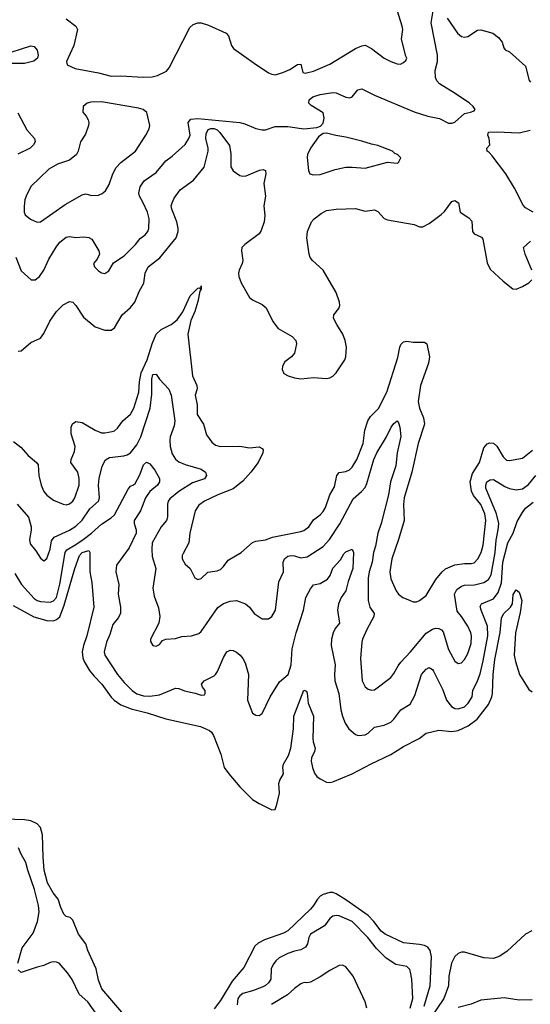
# Model space of a CAD drawing. Header units: inches. Extents: x 2001573 to 2220545, y 644482 to 846830.
# Tile 412 of 656: x 2104360 to 2107539, y 753494 to 759630. Entities that reach past the tile are written whole.
import ezdxf

# ---------------------------------------------------------------- set-up
doc = ezdxf.new("R2010")
doc.units = ezdxf.units.IN
doc.header["$MEASUREMENT"] = 0
doc.layers.add('C1705', color=7, linetype='Continuous')

msp = doc.modelspace()

# ---------------------------------------------------------------- linework, layer by layer
at = {"layer": 'C1705', "color": 5}
for points, elevation in [([(2104650, 759635.4), (2104710.7, 759590.7), (2104720.8, 759570), (2104697.7, 759470), (2104651.3, 759370), (2104656.1, 759350), (2104705.6, 759325.6), (2104850, 759298.9), (2104930, 759278.5), (2104990, 759279.9), (2105128.8, 759271.2), (2105185.1, 759274.9), (2105217.3, 759282.7), (2105274.5, 759310), (2105289.7, 759330.3), (2105418.9, 759581.1), (2105440.1, 759599.9), (2105470, 759610.4), (2105490.4, 759610.4), (2105536.1, 759596.1), (2105646.4, 759546.4), (2105659.1, 759530), (2105678, 759470), (2105690.7, 759450), (2105819.1, 759359.1), (2105910, 759299.1), (2105930, 759290.6), (2105950, 759287.3), (2105998.6, 759301.4), (2106040.9, 759319.1), (2106090, 759350.8), (2106110, 759354), (2106122, 759302), (2106138, 759298), (2106190, 759308.7), (2106290, 759352.4), (2106450, 759450.1), (2106490, 759468.1), (2106510, 759471.3), (2106551.2, 759451.2), (2106628.2, 759390), (2106670, 759368.9), (2106710, 759354.9), (2106730, 759354), (2106750, 759362.8), (2106764.1, 759375.9), (2106771.1, 759390), (2106763.8, 759403.8), (2106736.1, 759510), (2106744.7, 759570), (2106742, 759590), (2106703.2, 759710)], 360), ([(2104336.4, 758150), (2104370, 758065.5), (2104432, 758010), (2104457.2, 758010), (2104484.2, 758030), (2104510, 758068.5), (2104542.3, 758137.7), (2104587.6, 758212.4), (2104610, 758243.2), (2104650, 758275.2), (2104670, 758279.6), (2104710, 758273.7), (2104757.5, 758277.5), (2104790, 758273.4), (2104810, 758262.8), (2104853.4, 758190), (2104858, 758170), (2104843.1, 758136.9), (2104819.1, 758110), (2104826.4, 758090), (2104850, 758064.9), (2104870, 758052.4), (2104890, 758047.7), (2104915.8, 758064.2), (2104944.7, 758115.3), (2105010, 758159.6), (2105081.4, 758230), (2105110, 758267), (2105141.6, 758290), (2105156.9, 758310), (2105164.7, 758330), (2105165.4, 758390), (2105155, 758430), (2105129.8, 758489.8), (2105105.5, 758530), (2105101.7, 758550), (2105110.5, 758589.5), (2105134.1, 758625.9), (2105210, 758678), (2105269.8, 758750.2), (2105310, 758779.3), (2105390, 758852.8), (2105413.9, 758890), (2105420.9, 758910), (2105408.5, 758990), (2105426, 759010), (2105470, 759014.8), (2105730, 758989), (2105762.2, 758982.2), (2105830, 758953.1), (2105870, 758943.1), (2105890, 758944.6), (2105950, 758964.5), (2106030, 758963.9), (2106129.8, 758950.2), (2106210, 758959.1), (2106232.5, 758967.5), (2106250, 758984.7), (2106256.5, 759016.5), (2106248.7, 759050), (2106175.3, 759095.3), (2106160.7, 759110), (2106162.4, 759130), (2106184.2, 759150), (2106230, 759165.2), (2106310, 759176.5), (2106330, 759174.4), (2106390, 759147.2), (2106415.6, 759144.4), (2106430.9, 759149.1), (2106465.9, 759194.1), (2106490, 759199), (2106570, 759159.7), (2106815.7, 759055.7), (2106900.3, 759030), (2106974, 759014), (2107030, 758985.5), (2107050, 758984.5), (2107070, 758991.8), (2107130, 759046.6), (2107166.8, 759053.2), (2107190, 759062.6), (2107196.4, 759070), (2107182.4, 759090), (2107159.4, 759110), (2107071.4, 759171.4), (2106974.4, 759230), (2106957.6, 759250), (2106949.5, 759269.5), (2106945.8, 759314.2), (2106960.3, 759370), (2106961.7, 759410), (2106921.6, 759610), (2106935.1, 759684.9)], 340), ([(2107020.6, 759640.6), (2107085.5, 759545.5), (2107110, 759525.5), (2107130, 759521.6), (2107150, 759526), (2107210, 759564.9), (2107230, 759568), (2107305.5, 759545.5), (2107339.9, 759519.9), (2107364.4, 759490), (2107374.6, 759454.6), (2107382.8, 759442.8), (2107410, 759430.7), (2107510, 759341), (2107532.4, 759252.4), (2107540.3, 759240.3)], 340), ([(2104250, 759408.9), (2104430, 759466.7), (2104450, 759463.7), (2104470, 759440.7), (2104476, 759410), (2104470.3, 759390), (2104448.3, 759371.7), (2104390, 759357.7), (2104302.4, 759357.6)], 340), ([(2104349.4, 759050), (2104404.6, 758944.6), (2104452.6, 758890), (2104456.5, 758870), (2104446.3, 758850), (2104425.7, 758830), (2104347.8, 758792.2)], 340), ([(2104350, 757563.8), (2104370, 757567), (2104430, 757619.1), (2104490, 757644.9), (2104510, 757674), (2104548.3, 757751.7), (2104590, 757812.4), (2104630, 757852.4), (2104670, 757874), (2104690.2, 757870.2), (2104710, 757848.2), (2104756.6, 757776.6), (2104830, 757715.3), (2104890, 757695.3), (2104930, 757695.8), (2104950, 757710.6), (2104997.2, 757790), (2105050, 757837.1), (2105077, 757870), (2105103.8, 757936.2), (2105132.5, 757987.5), (2105141, 758050), (2105159.8, 758090), (2105233.3, 758146.7), (2105333.6, 758270), (2105346.9, 758310), (2105346.4, 758330), (2105338, 758370), (2105306.5, 758450), (2105303.8, 758470), (2105308.5, 758490), (2105322.1, 758517.9), (2105358.9, 758570), (2105442.4, 758630), (2105508.4, 758711.6), (2105532.7, 758810), (2105532.5, 758830), (2105518.4, 758890), (2105520.4, 758919.6), (2105534, 758946), (2105550, 758952.9), (2105570, 758952.3), (2105590, 758943.1), (2105607.1, 758927.1), (2105665.5, 758845.5), (2105675.4, 758795.4), (2105674, 758714), (2105690, 758687.4), (2105730, 758660.3), (2105750, 758654.3), (2105770, 758658.3), (2105852.8, 758692.8), (2105876.3, 758696.3), (2105890.8, 758690), (2105892.7, 758670), (2105880.3, 758610), (2105890.2, 758530.2), (2105881, 758470), (2105885.7, 758410), (2105882.3, 758370), (2105864.1, 758315.9), (2105850, 758296.1), (2105762.4, 758230), (2105743.8, 758210), (2105740.4, 758190), (2105748.5, 758130), (2105744.9, 758110), (2105726, 758070), (2105722.8, 758050), (2105724.7, 758030), (2105739.6, 757990), (2105790, 757899.5), (2105810, 757884.4), (2105870, 757855.8), (2105894.1, 757834.1), (2105936.2, 757750), (2105970, 757704.9), (2106055.9, 757655.9), (2106079.5, 757630), (2106083.6, 757610), (2106070, 757552.7), (2106051.3, 757528.7), (2106010, 757498.4), (2105996, 757470), (2105993.4, 757450), (2106005, 757425), (2106030.8, 757410), (2106070, 757397.8), (2106110, 757391.6), (2106190, 757399.5), (2106270, 757394.6), (2106290, 757397.4), (2106310, 757408.8), (2106330, 757430.3), (2106383.8, 757510), (2106391, 757530), (2106393.8, 757590), (2106386.4, 757630), (2106372.4, 757670), (2106333.7, 757730), (2106314.7, 757770), (2106315.1, 757790), (2106346.9, 757830), (2106352.9, 757850), (2106351.2, 757870), (2106330.5, 757930), (2106250, 758069.7), (2106182.2, 758130), (2106168.7, 758148.7), (2106162.2, 758170), (2106148.2, 758270), (2106152, 758310), (2106177.2, 758370), (2106194.2, 758390), (2106237.2, 758422.8), (2106270, 758440.2), (2106330, 758450.2), (2106450, 758454), (2106510, 758438), (2106570, 758445.3), (2106590, 758434.4), (2106630, 758391.3), (2106650, 758383.8), (2106814.9, 758354.9), (2106850, 758338.8), (2106870, 758339.3), (2106910, 758359.5), (2106983.3, 758416.7), (2107004, 758436), (2107050, 758496.4), (2107070, 758503.1), (2107091.8, 758490), (2107102, 758430), (2107155.8, 758395.8), (2107174.6, 758374.6), (2107178.3, 758310), (2107190, 758295.3), (2107234.3, 758274.3), (2107242.9, 758262.9), (2107270, 758116), (2107290, 758076.3), (2107370, 758001.3), (2107430, 757954), (2107450, 757950.6), (2107490, 757967), (2107530, 757990.3), (2107548.3, 758010)], 320), ([(2107557, 758430), (2107510, 758458.5), (2107494.8, 758474.8), (2107441.4, 758581.4), (2107387.2, 758670), (2107302.4, 758782.4), (2107283.6, 758803.6), (2107269.6, 758810), (2107269.3, 758830.7), (2107288, 758850), (2107282, 758890), (2107274, 758910), (2107278, 758930), (2107327.5, 758932.5), (2107470, 758925.5), (2107538.9, 758941.1)], 320), ([(2107548.5, 758070), (2107507.7, 758170), (2107496, 758210), (2107539.3, 758250)], 320), ([(2104320.9, 757000.9), (2104367, 756967), (2104413.7, 756913.7), (2104465.7, 756870), (2104475.2, 756855.2), (2104478.6, 756790), (2104493.8, 756730), (2104510.2, 756690), (2104530, 756668), (2104570, 756636.1), (2104630, 756610.3), (2104650, 756607), (2104670, 756612.2), (2104690, 756628.9), (2104704.4, 756650), (2104731.2, 756730), (2104731.4, 756771.4), (2104721.5, 756810), (2104679.1, 756870), (2104681.5, 756890), (2104701.2, 756938.8), (2104704.9, 756970), (2104681, 757050), (2104680.3, 757090), (2104688.3, 757111.7), (2104710, 757125.7), (2104750, 757119.3), (2104830, 757072.5), (2104870, 757055.6), (2104890, 757054.6), (2104936.1, 757063.9), (2104950, 757068.3), (2104970, 757083.6), (2105001.4, 757130), (2105050, 757172.3), (2105070.8, 757209.2), (2105102, 757310), (2105105.9, 757374.1), (2105117.1, 757430), (2105153.5, 757510), (2105184.3, 757610), (2105209.9, 757670), (2105240.6, 757699.4), (2105303.1, 757730), (2105341.2, 757758.8), (2105375.1, 757810), (2105421.8, 757910), (2105470, 757957.1), (2105478.5, 757958.5), (2105487.3, 757952.7), (2105490, 757970.8), (2105490.1, 757950), (2105482, 757938), (2105470, 757873.2), (2105450, 757812.3), (2105425, 757755), (2105407.6, 757670), (2105435.8, 757410), (2105463.9, 757350), (2105464.7, 757330), (2105451.6, 757290), (2105464.7, 757230), (2105465.5, 757170), (2105503.6, 757110), (2105522.2, 757042.2), (2105557, 756997), (2105579.1, 756979.1), (2105610, 756970.2), (2105730, 756971.9), (2105790, 756961.5), (2105850, 756967.4), (2105870, 756958.4), (2105875.6, 756950), (2105873.6, 756930), (2105843.8, 756870), (2105799.7, 756810), (2105750, 756753.6), (2105690, 756706.2), (2105593.4, 756670), (2105510.9, 756629.1), (2105476.3, 756603.7), (2105452.6, 756570), (2105418.8, 756430), (2105413.2, 756370), (2105377.1, 756302.9), (2105371.8, 756290), (2105371.8, 756270), (2105390, 756237.6), (2105420.5, 756210), (2105450, 756151), (2105470, 756142), (2105490, 756148), (2105532.1, 756187.9), (2105590, 756195.2), (2105610, 756203.5), (2105630, 756222.3), (2105657.6, 756262.4), (2105738.4, 756310), (2105810, 756372), (2105830, 756380.3), (2105890, 756388.1), (2105935, 756405), (2106110, 756439.7), (2106130, 756446.4), (2106159.8, 756470), (2106190, 756513.7), (2106230, 756544.6), (2106250, 756566), (2106264.1, 756590), (2106290, 756668.5), (2106320.8, 756719.2), (2106333.8, 756790), (2106350, 756808), (2106390, 756815.4), (2106414.1, 756825.9), (2106430, 756840.9), (2106458, 756890), (2106499.3, 756990), (2106508.1, 757071.9), (2106527.1, 757130), (2106543.5, 757156.5), (2106593.1, 757206.9), (2106645.5, 757310), (2106715.2, 757524.8), (2106726.2, 757590), (2106733.5, 757606.5), (2106750, 757622.9), (2106770, 757626.5), (2106810, 757620.3), (2106879.8, 757619.8), (2106894.8, 757610), (2106911.3, 757530), (2106904.4, 757490), (2106855.6, 757350), (2106839.8, 757250), (2106849, 757210), (2106874.6, 757150), (2106879.3, 757110), (2106840.4, 756990), (2106800.8, 756810), (2106753.9, 756650), (2106748.5, 756608.5), (2106753.2, 756510), (2106718.3, 756390), (2106676.3, 756270), (2106663.5, 756190), (2106670, 756145.5), (2106703.5, 756070), (2106717.4, 756050), (2106746, 756030), (2106790, 756010.3), (2106810, 756002), (2106830, 756002), (2106850, 756010.4), (2106890, 756041.3), (2106950, 756140.9), (2106990.8, 756190), (2107012, 756208), (2107070, 756232.3), (2107130, 756240.2), (2107170, 756240.2), (2107190, 756245.8), (2107212.5, 756270), (2107233.7, 756310), (2107245.6, 756354.4), (2107262.2, 756510), (2107255.9, 756550), (2107230, 756609.8), (2107185.3, 756665.3), (2107172.1, 756692.1), (2107164.5, 756750), (2107178.3, 756801.7), (2107222.4, 756870), (2107250, 756961.3), (2107270, 756986.5), (2107286.5, 756993.5), (2107310, 756990.2), (2107330, 756972.4), (2107370, 756906.5), (2107390, 756885.6), (2107410, 756882.9), (2107490, 756897.2), (2107553.4, 756946.6)], 280), ([(2104344.5, 756610), (2104415, 756530), (2104431.2, 756468.8), (2104432, 756448), (2104420.9, 756390), (2104424.4, 756364.4), (2104460.4, 756320.4), (2104490, 756274), (2104510, 756258.4), (2104530, 756272.4), (2104549, 756330), (2104558.3, 756381.7), (2104574.2, 756405.8), (2104670, 756448.3), (2104710, 756472.9), (2104748.8, 756511.2), (2104797.5, 756582.5), (2104851.3, 756628.7), (2104856.6, 756650), (2104851, 756730), (2104854.6, 756770), (2104873, 756847), (2104893.4, 756886.6), (2104918.5, 756901.5), (2105007.9, 756912.1), (2105030, 756918.8), (2105050, 756931.4), (2105090, 756981.6), (2105114.3, 757030), (2105172.8, 757210), (2105183.7, 757296.3), (2105183.2, 757390), (2105190, 757418.7), (2105210, 757421.3), (2105230, 757390.3), (2105288.4, 757328.4), (2105302.6, 757290), (2105326.6, 757130), (2105321.7, 757098.3), (2105297.7, 757030), (2105295.5, 757010), (2105297, 756970), (2105310, 756925.3), (2105330, 756891.6), (2105350, 756875), (2105390, 756858.4), (2105490.3, 756830), (2105517.8, 756810), (2105523.6, 756790), (2105510, 756769.1), (2105436.8, 756743.2), (2105350.2, 756690), (2105295.5, 756644.5), (2105285.4, 756630), (2105279.8, 756610), (2105279.8, 756530), (2105274.2, 756510), (2105240.7, 756470), (2105185.6, 756370), (2105181.8, 756330), (2105185.6, 756285.6), (2105208.1, 756210), (2105188.3, 756088.3), (2105197.8, 756037.8), (2105224.4, 755964.4), (2105232.6, 755910), (2105225.5, 755870), (2105174.9, 755770), (2105175.2, 755755.2), (2105190, 755730.7), (2105210, 755726.4), (2105230, 755736.3), (2105250, 755761.3), (2105269.8, 755770.2), (2105330, 755772.8), (2105370, 755786.3), (2105430, 755790.3), (2105475, 755805), (2105490, 755818), (2105594, 755966), (2105630, 755991.3), (2105670, 756006.5), (2105710, 756010.3), (2105766.8, 755990), (2105790.7, 755970), (2105819.1, 755930), (2105870, 755895.5), (2105910, 755896.3), (2105930, 755910.6), (2105952.4, 755950), (2105974, 756126), (2106001.5, 756190), (2106000.7, 756250), (2106007.7, 756270), (2106030, 756286.2), (2106050, 756290.2), (2106070, 756289.3), (2106110, 756277.5), (2106150, 756281.8), (2106250, 756348), (2106289.2, 756390.8), (2106352.6, 756487.4), (2106436.3, 756643.7), (2106488.8, 756690), (2106510, 756714.6), (2106520.9, 756739.1), (2106565, 756890), (2106583.2, 756930), (2106643.8, 757030), (2106672.6, 757090), (2106690, 757114.6), (2106710.4, 757130.4), (2106718.6, 757118.6), (2106726, 757090), (2106732.8, 757032.8), (2106710.1, 756929.9), (2106701.1, 756850), (2106668.8, 756750), (2106656.2, 756670), (2106610.6, 756490), (2106590.1, 756430), (2106576.1, 756350), (2106563.4, 756310), (2106555.2, 756250), (2106536.2, 756190), (2106529, 756150), (2106529.3, 756010), (2106539.7, 755970), (2106566.5, 755930), (2106565.8, 755910), (2106521, 755830), (2106493.4, 755770), (2106489.2, 755750), (2106481.1, 755650), (2106492.8, 755510), (2106510, 755472.7), (2106530, 755458.7), (2106550, 755452.2), (2106570, 755454.4), (2106669.8, 755530.2), (2106690, 755555.5), (2106715.6, 755604.4), (2106733, 755627), (2106793.3, 755690), (2106890, 755807.6), (2106930, 755832.8), (2106950, 755837.8), (2106970, 755836.5), (2106987, 755827), (2106996, 755816), (2107030, 755706), (2107070, 755632.7), (2107090, 755618.4), (2107110, 755621.3), (2107130, 755642), (2107150, 755680.5), (2107170, 755742.8), (2107172.9, 755790), (2107168.7, 755810), (2107150, 755849.6), (2107111.1, 755911.1), (2107083.2, 755943.2), (2107067.5, 756050), (2107081.2, 756078.8), (2107110, 756100.2), (2107130, 756105.4), (2107191.2, 756108.8), (2107250, 756123), (2107278.5, 756141.5), (2107295.6, 756170), (2107320.8, 756310), (2107326.1, 756386.1), (2107339.8, 756450), (2107342.1, 756490), (2107328.4, 756550), (2107262.2, 756710), (2107261.8, 756730), (2107268.7, 756750), (2107290, 756762.3), (2107310, 756764.9), (2107380.3, 756720.3), (2107410, 756708.4), (2107450, 756701), (2107490, 756706.8), (2107527.5, 756732.5), (2107573.4, 756790)], 260), ([(2104330, 756178.5), (2104371.2, 756110), (2104450, 756023.2), (2104470, 756010.2), (2104490, 756005), (2104550, 756000.8), (2104570, 756007.5), (2104590, 756030.3), (2104610, 756113), (2104644.1, 756310), (2104652.7, 756327.3), (2104710, 756358.8), (2104754.6, 756390), (2104807.9, 756430), (2104870, 756487.1), (2104930, 756525.1), (2104950, 756545.2), (2105035.1, 756704.9), (2105050, 756722.8), (2105069.5, 756730.5), (2105079.5, 756740.5), (2105107.1, 756792.9), (2105130, 756856), (2105150, 756873), (2105170, 756861.7), (2105201.9, 756821.9), (2105230.2, 756770), (2105231, 756750), (2105218.8, 756730), (2105170.9, 756690), (2105143.5, 756650), (2105112.9, 756570), (2105072.8, 756510), (2105072.2, 756490), (2105085.5, 756450), (2105085, 756430), (2105041.4, 756338.6), (2104963.1, 756230), (2104959.2, 756190), (2104977.8, 756110), (2104972.6, 756050), (2104988.1, 755970), (2104987.9, 755932.1), (2104975.2, 755904.8), (2104939.5, 755860.5), (2104921.9, 755798.1), (2104900.2, 755750), (2104886.6, 755690), (2104890.2, 755670), (2104970, 755548.9), (2105010, 755498.9), (2105059.6, 755450), (2105090, 755429.3), (2105130, 755416.9), (2105170, 755414.9), (2105230, 755422.8), (2105330, 755463.8), (2105350, 755463), (2105387.2, 755447.2), (2105453.4, 755433.4), (2105490, 755421), (2105510, 755422.8), (2105515.1, 755430), (2105514.5, 755450), (2105499, 755470), (2105492.7, 755490), (2105509.2, 755510), (2105570, 755541), (2105579.4, 755550), (2105592.1, 755567.9), (2105630, 755655.8), (2105650, 755690.4), (2105670, 755702), (2105690, 755698), (2105710, 755688.8), (2105733.1, 755670), (2105750.2, 755650), (2105763.1, 755623.1), (2105784, 755550), (2105777.6, 755390), (2105810, 755307.7), (2105830, 755294.9), (2105850, 755293), (2105870, 755307.3), (2105920.4, 755410), (2105977, 755503), (2106031.3, 755550), (2106050.4, 755610), (2106055.9, 755710), (2106081.2, 755810), (2106127.4, 755950), (2106141.4, 756030), (2106170, 756082.6), (2106190, 756108.8), (2106230, 756116.5), (2106277.1, 756142.9), (2106293.9, 756166.1), (2106310, 756213.1), (2106356.5, 756263.5), (2106378.9, 756301.1), (2106390, 756313.4), (2106430.6, 756330.6), (2106438.7, 756310), (2106435, 756210), (2106404.1, 756130), (2106390.9, 756070), (2106360.7, 756030), (2106345.8, 755990), (2106338.5, 755950), (2106351.4, 755870), (2106324.7, 755835.3), (2106311.6, 755810), (2106301.5, 755770), (2106300.2, 755730), (2106323.5, 755610), (2106319.7, 755550), (2106322.9, 755510), (2106346.4, 755430), (2106359.3, 755330), (2106369.4, 755290), (2106386.6, 755246.6), (2106410, 755210.3), (2106450, 755176.4), (2106470, 755168.7), (2106510, 755173.7), (2106530, 755183.7), (2106570, 755220.2), (2106630, 755233.6), (2106670, 755251.7), (2106689.7, 755270), (2106732.6, 755330), (2106790, 755364), (2106821.1, 755418.9), (2106862.3, 755550), (2106890, 755582.4), (2106910, 755593.1), (2106930, 755579.5), (2106935.9, 755570), (2106993.6, 755453.6), (2107016.8, 755390), (2107049.1, 755350), (2107070, 755337.5), (2107090, 755335), (2107130, 755348.7), (2107151.6, 755370), (2107176, 755410), (2107180.6, 755450), (2107210.5, 755510), (2107225.8, 755554.2), (2107245.7, 755634.3), (2107274.3, 755790), (2107273.2, 755850), (2107232.2, 755950), (2107227, 755973), (2107234.5, 755990), (2107310, 756021.4), (2107339.5, 756060.5), (2107359.3, 756120.7), (2107368.9, 756250), (2107399.6, 756370), (2107432.4, 756430), (2107458.1, 756501.9), (2107490, 756558.8), (2107510, 756586.8), (2107556.3, 756623.7)], 240), ([(2104320, 755980), (2104448.6, 755908.6), (2104530, 755885), (2104570, 755884.5), (2104590, 755892.3), (2104610.2, 755909.8), (2104638.1, 755981.9), (2104703, 756210), (2104732.8, 756290), (2104750, 756310.5), (2104790, 756323), (2104797.4, 756310), (2104796.2, 756190), (2104810, 756122), (2104822.6, 755970), (2104778.2, 755790), (2104756.6, 755730), (2104750.1, 755689.9), (2104753.6, 755653.6), (2104761.5, 755630), (2104795.2, 755575.2), (2104821.6, 755541.6), (2104872.5, 755490), (2104928.7, 755408.7), (2104948.8, 755388.8), (2104990, 755360.1), (2105054.9, 755334.9), (2105154.6, 755310), (2105270, 755272.5), (2105485.2, 755225.2), (2105540.8, 755200.8), (2105553.8, 755190), (2105566.7, 755170), (2105612.7, 755052.7), (2105634.1, 754970), (2105661.7, 754930), (2105730.6, 754850), (2105810, 754770.1), (2105850, 754744.5), (2105930, 754706.4), (2105951, 754709), (2105961.8, 754738.2), (2105978, 754810), (2105972.8, 754870), (2105979.1, 754890), (2106001.7, 754930), (2105999.2, 754970), (2106002.5, 754990), (2106034.6, 755045.4), (2106048.8, 755090), (2106064.6, 755210), (2106065.8, 755290), (2106130, 755451), (2106144.7, 755444.7), (2106150, 755434), (2106156.5, 755370), (2106189.2, 755290), (2106184.6, 755150), (2106186.2, 755130), (2106198.8, 755090), (2106195.9, 755070), (2106177.7, 755030), (2106175.2, 755010), (2106182.7, 754970), (2106195.2, 754935.2), (2106210, 754914.6), (2106230, 754898.5), (2106270, 754878.5), (2106290, 754875.8), (2106310, 754879.7), (2106430.4, 754929.6), (2106547.7, 754992.3), (2106669.9, 755050.1), (2106750, 755101.1), (2106847.6, 755150), (2106890, 755183.6), (2106970, 755202.6), (2107050, 755194.3), (2107090, 755199.8), (2107152.4, 755230), (2107208.4, 755271.6), (2107278.2, 755361.8), (2107299.2, 755410), (2107303.6, 755430), (2107306.7, 755550), (2107317.3, 755642.7), (2107351.5, 755811.5), (2107360.2, 755899.8), (2107373, 755927), (2107415.1, 755970), (2107428.6, 755990), (2107432.5, 756047.5), (2107450, 756077.6), (2107470, 756061.6), (2107486.1, 756010), (2107475.2, 755935.2), (2107445.8, 755810), (2107439.1, 755670), (2107446.9, 755630), (2107472.5, 755550), (2107530, 755456.1), (2107550, 755441.9)], 220), ([(2105008.7, 753430), (2104870.6, 753590), (2104850, 753644.5), (2104835.6, 753715.6), (2104784.2, 753830), (2104771.1, 753870), (2104726.9, 753930), (2104690, 754019.3), (2104674.9, 754034.9), (2104650, 754041.6), (2104635.8, 754055.8), (2104616.6, 754096.6), (2104598.8, 754150), (2104568.9, 754188.9), (2104533.5, 754250), (2104513.5, 754330), (2104505.8, 754410), (2104503.2, 754550), (2104490, 754595.3), (2104470, 754617.8), (2104430, 754636.9), (2104390, 754644.6), (2104270, 754648.1)], 220), ([(2104347.9, 753750), (2104374.9, 753845.1), (2104443.5, 753936.5), (2104471.2, 754010), (2104481.5, 754070), (2104478.1, 754110), (2104453, 754210), (2104409.9, 754330), (2104398.7, 754378.7), (2104369.8, 754430), (2104353.6, 754470)], 240), ([(2106877.5, 753482.5), (2106915.8, 753610), (2106924.1, 753790), (2106916.2, 753830), (2106900.5, 753850), (2106880.3, 753860.3), (2106850, 753867.3), (2106750, 753877.5), (2106634.8, 753930), (2106610, 753950.5), (2106565.7, 754010), (2106530, 754046.8), (2106390, 754145.1), (2106330, 754183.1), (2106310.2, 754190.2), (2106290, 754190.6), (2106250, 754179), (2106230, 754167.1), (2106213.3, 754150), (2106190.1, 754109.9), (2106170, 754085.8), (2106030, 753952.5), (2106002.7, 753937.3), (2105883.7, 753896.3), (2105845.2, 753874.8), (2105824.8, 753855.2), (2105755.7, 753724.3), (2105682.4, 753637.6), (2105610, 753518), (2105570, 753464.7)], 220), ([(2106790.6, 753470), (2106807.4, 753530), (2106801, 753650), (2106793.6, 753693.6), (2106789.5, 753710), (2106770, 753729.5), (2106702.6, 753742.6), (2106641.1, 753781.1), (2106581.2, 753841.2), (2106528, 753910), (2106430, 754009), (2106350, 754045), (2106330, 754047), (2106310, 754042.4), (2106290, 754028.2), (2106258, 753982), (2106170.3, 753930), (2106160.2, 753910), (2106151.9, 753870), (2106138.5, 753850), (2106110, 753833.8), (2106070, 753825), (2106030.3, 753810), (2105976.5, 753783.5), (2105955.4, 753764.6), (2105937.2, 753742.8), (2105924.8, 753715.2), (2105924.6, 753650), (2105910, 753627.5), (2105890, 753610.6), (2105870, 753601), (2105810, 753577.4), (2105750, 753561.5), (2105730, 753546.8), (2105718.4, 753530), (2105714.4, 753490)], 240), ([(2107547.5, 753952.5), (2107510, 753931.2), (2107395.8, 753824.2), (2107350, 753793.4), (2107310, 753779.2), (2107250, 753783.9), (2107130, 753819.1), (2107110, 753819), (2107090, 753811.1), (2107070, 753791.2), (2107047.3, 753750), (2107031.9, 753670), (2107030.1, 753609.9), (2107000.9, 753530), (2106910, 753394.6)], 220), ([(2104845, 753425), (2104785.1, 753510), (2104730, 753556.9), (2104687.9, 753647.9), (2104658, 753690), (2104605.1, 753750), (2104590, 753757.5), (2104570, 753759.1), (2104550, 753754.5), (2104510, 753735), (2104470, 753726), (2104370, 753691.3), (2104350, 753709.4)], 240), ([(2106521.7, 753470), (2106511.1, 753510), (2106436.9, 753670), (2106390, 753727.3), (2106370, 753736.9), (2106350, 753735.6), (2106290, 753705.4), (2106230, 753664.7), (2106170, 753631.8), (2106146.8, 753626.8), (2106130.7, 753629.3), (2106110, 753622), (2106070, 753593.3), (2106027.1, 753552.9), (2105928.3, 753491.7)], 260), ([(2107550, 753520.9), (2107470, 753520.5), (2107375.2, 753535.2), (2107230, 753518.9), (2107170, 753495.1), (2107090, 753474.7)], 240)]:
    msp.add_lwpolyline(points, dxfattribs=dict(at, elevation=elevation))
for points, elevation in [([(2104870, 759117.6), (2104803, 759117), (2104781.1, 759110), (2104754.6, 759090), (2104754, 759054), (2104773.4, 759030), (2104785.8, 759005.8), (2104790.2, 758990.2), (2104788.4, 758970), (2104770, 758917), (2104738.5, 758870), (2104723.9, 758810), (2104714, 758790), (2104670, 758754.4), (2104594.9, 758730), (2104540.9, 758699.1), (2104430.4, 758590), (2104400.3, 758530), (2104392.3, 758507.7), (2104387.5, 758467.5), (2104388.4, 758430), (2104394.6, 758414.6), (2104428.1, 758388.1), (2104470, 758368.9), (2104490, 758370.3), (2104642.4, 758477.6), (2104750, 758539.6), (2104770, 758544.2), (2104810, 758534.9), (2104850, 758537), (2104873.5, 758546.5), (2104895.3, 758564.7), (2104916.4, 758603.6), (2104939.7, 758670), (2104960.5, 758710), (2104990, 758739.5), (2105082, 758810), (2105145.1, 758910), (2105165.4, 758950), (2105169.7, 758970), (2105152.2, 759052.2), (2105129.9, 759069.9), (2105099.2, 759079.2)], 360), ([(2106270, 758923.5), (2106250, 758921.6), (2106219.9, 758900.1), (2106170.4, 758830), (2106152.7, 758790), (2106150.5, 758770.5), (2106159.1, 758690), (2106167.3, 758670), (2106190, 758663), (2106230, 758666.4), (2106324, 758696), (2106390, 758710.4), (2106430, 758711.7), (2106510, 758705.3), (2106650, 758743.1), (2106710, 758736), (2106718.6, 758741.4), (2106733.2, 758770), (2106712.7, 758790), (2106696.4, 758796.4), (2106681.6, 758810), (2106590, 758847.3), (2106550, 758853.6), (2106490, 758874.2), (2106390, 758898.1), (2106328, 758908)], 340)]:
    msp.add_lwpolyline(points, close=True, dxfattribs=dict(at, elevation=elevation))

doc.saveas('drawing.dxf')
